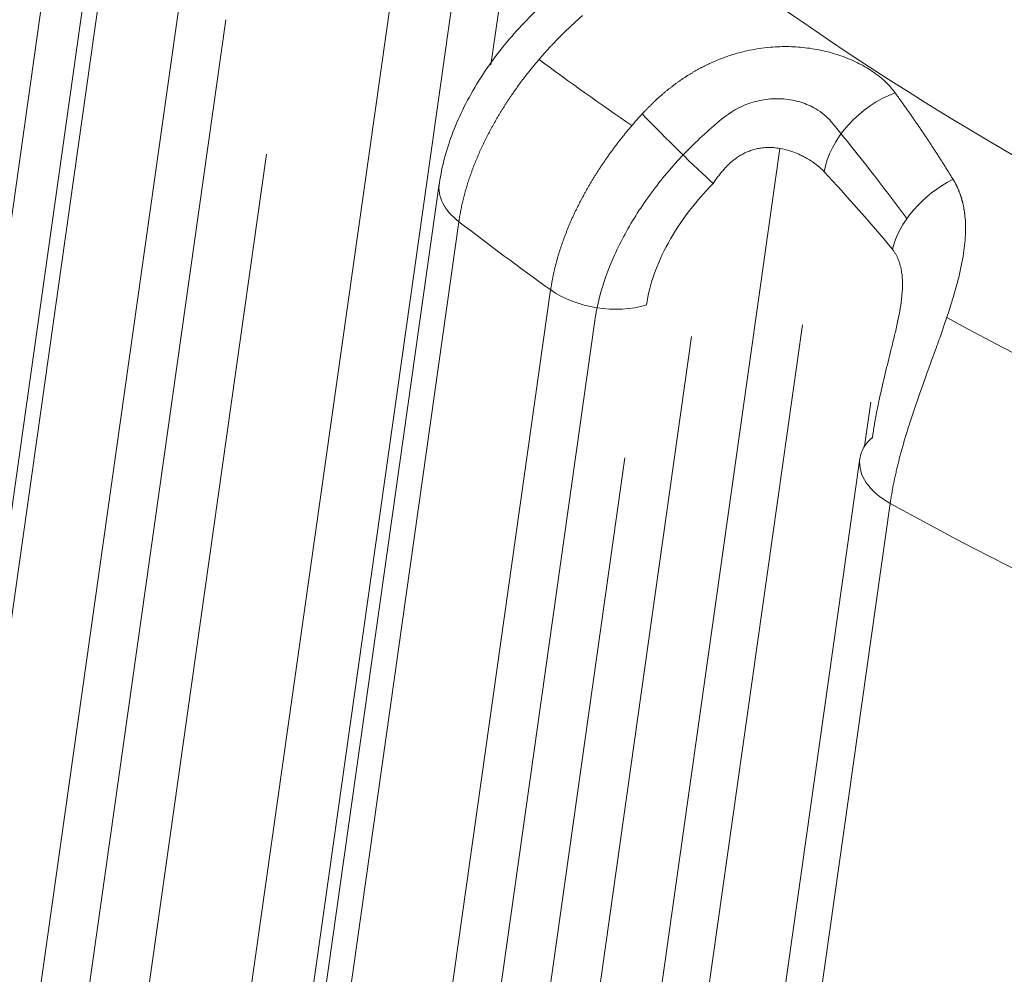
# Model space of a CAD drawing. Header units: millimetres. Extents: x 25069 to 61396, y 8621 to 21558.
# Tile 659 of 700: x 59943 to 59962, y 15965 to 15984. Entities that reach past the tile are written whole.
import ezdxf

# ---------------------------------------------------------------- set-up
doc = ezdxf.new("R2010")
doc.units = ezdxf.units.MM
doc.layers.add('10', color=7, linetype='Continuous')

msp = doc.modelspace()

# ---------------------------------------------------------------- linework, layer by layer
at = {"layer": '10', "color": 7, "linetype": 'Continuous', "lineweight": 20}
for p, q in [((59936.873, 15939.311), (59944.098, 15990.409)), ((59951.668, 15987.565), (59943.579, 15930.349)), ((59952.526, 15987.096), (59951.939, 15982.943)), ((59944.37, 15986.652), (59936.517, 15931.105)), ((59944.583, 15986.072), (59937.149, 15933.495)), ((59938.523, 15932.043), (59945.956, 15984.619)), ((59942.764, 15933.079), (59950.03, 15984.47)), ((59946.786, 15983.819), (59938.993, 15928.698)), ((59957.557, 15981.316), (59949.47, 15924.117)), ((59947.578, 15981.205), (59940.609, 15931.913)), ((59950.935, 15980.628), (59943.106, 15925.25)), ((59951.316, 15979.893), (59943.907, 15927.491)), ((59945.706, 15926.268), (59953.1, 15978.568)), ((59953.959, 15977.97), (59946.196, 15923.059)), ((59957.996, 15977.891), (59950.759, 15926.7)), ((59948.655, 15926.847), (59955.84, 15977.664)), ((59959.202, 15975.53), (59959.323, 15976.386)), ((59954.543, 15975.305), (59947.612, 15926.283)), ((59959.109, 15975.288), (59951.366, 15920.516)), ((59959.7, 15974.417), (59952.379, 15922.635))]:
    msp.add_line(p, q, dxfattribs=at)
for centre, major_axis, ratio, start_param, end_param in [((59996.045, 16004.798), (-54.458, 7.699), 0.613111, 0.823087, 1.436306), ((59996.045, 16004.798), (-59.409, 8.399), 0.613111, 0.84773, 0.890655), ((59959.672, 15981.25), (1.1, 1.02), 0.618912, 0.952106, 2.481605), ((59955.457, 15981.484), (-1.063, 1.058), 0.038055, 1.035872, 2.464281), ((59960.999, 15979.746), (1.153, 0.96), 0.572839, 1.187253, 2.513602), ((59952.42, 15980.418), (-1.485, 0.21), 0.613111, 6.264373, 7.106172), ((59995.492, 16000.887), (59.409, -8.399), 0.613111, 3.964579, 4.008094), ((59954.16, 15979.126), (-1.485, 0.21), 0.613111, 0.866502, 2.226335), ((59996.045, 16004.798), (-59.409, 8.399), 0.613111, 1.024885, 1.443522), ((59960.595, 15975.078), (1.485, -0.21), 0.613111, 2.640766, 3.141603), ((59960.595, 15975.078), (1.485, -0.21), 0.613111, 3.141603, 4.155086), ((59995.492, 16000.887), (59.409, -8.399), 0.613111, 4.155086, 4.583152)]:
    msp.add_ellipse(centre, major_axis=major_axis, ratio=ratio, start_param=start_param, end_param=end_param, dxfattribs=at)
for points, knots in [([(59953.219, 15984.348), (59952.919, 15984.101), (59952.365, 15983.567), (59951.663, 15982.63), (59951.159, 15981.625), (59950.986, 15980.972), (59950.938, 15980.645)], [0, 0, 0, 0, 0.245654, 0.49485, 0.746695, 1, 1, 1, 1]), ([(59953.72, 15983.901), (59953.711, 15983.893), (59953.693, 15983.877), (59953.666, 15983.854), (59953.64, 15983.83), (59953.613, 15983.806), (59953.587, 15983.783), (59953.561, 15983.759), (59953.535, 15983.735), (59953.509, 15983.711), (59953.484, 15983.686), (59953.458, 15983.662), (59953.432, 15983.638), (59953.407, 15983.613), (59953.382, 15983.589), (59953.357, 15983.564), (59953.332, 15983.539), (59953.307, 15983.515), (59953.282, 15983.49), (59953.258, 15983.465), (59953.234, 15983.44), (59953.209, 15983.415), (59953.185, 15983.39), (59953.161, 15983.365), (59953.137, 15983.34), (59953.114, 15983.314), (59953.09, 15983.289), (59953.067, 15983.264), (59953.043, 15983.238), (59953.02, 15983.213), (59952.997, 15983.187), (59952.975, 15983.162), (59952.952, 15983.136), (59952.929, 15983.11), (59952.907, 15983.085), (59952.885, 15983.059), (59952.863, 15983.033), (59952.841, 15983.007), (59952.819, 15982.981), (59952.797, 15982.955), (59952.776, 15982.929), (59952.754, 15982.903), (59952.733, 15982.877), (59952.712, 15982.851), (59952.691, 15982.825), (59952.67, 15982.799), (59952.65, 15982.773), (59952.629, 15982.747), (59952.609, 15982.721), (59952.589, 15982.695), (59952.569, 15982.668), (59952.549, 15982.642), (59952.529, 15982.616), (59952.51, 15982.589), (59952.491, 15982.563), (59952.471, 15982.537), (59952.452, 15982.511), (59952.433, 15982.484), (59952.415, 15982.458), (59952.396, 15982.431), (59952.378, 15982.405), (59952.359, 15982.379), (59952.341, 15982.352), (59952.323, 15982.326), (59952.306, 15982.3), (59952.288, 15982.273), (59952.27, 15982.247), (59952.253, 15982.22), (59952.236, 15982.194), (59952.219, 15982.168), (59952.202, 15982.141), (59952.185, 15982.115), (59952.169, 15982.089), (59952.152, 15982.062), (59952.136, 15982.036), (59952.12, 15982.01), (59952.099, 15981.974), (59952.073, 15981.93), (59952.041, 15981.877), (59952.011, 15981.823), (59951.981, 15981.77), (59951.952, 15981.717), (59951.923, 15981.663), (59951.895, 15981.61), (59951.867, 15981.556), (59951.84, 15981.503), (59951.814, 15981.449), (59951.788, 15981.396), (59951.763, 15981.343), (59951.738, 15981.289), (59951.714, 15981.236), (59951.691, 15981.183), (59951.669, 15981.13), (59951.646, 15981.076), (59951.625, 15981.023), (59951.604, 15980.97), (59951.584, 15980.918), (59951.565, 15980.865), (59951.546, 15980.812), (59951.527, 15980.76), (59951.51, 15980.707), (59951.493, 15980.655), (59951.477, 15980.603), (59951.461, 15980.551), (59951.446, 15980.499), (59951.431, 15980.448), (59951.418, 15980.396), (59951.405, 15980.345), (59951.392, 15980.294), (59951.38, 15980.243), (59951.369, 15980.192), (59951.359, 15980.142), (59951.349, 15980.092), (59951.34, 15980.042), (59951.331, 15979.992), (59951.323, 15979.943), (59951.318, 15979.91), (59951.316, 15979.893)], [0, 0, 0, 0, 0.007032, 0.014054, 0.021066, 0.028068, 0.035059, 0.042041, 0.049013, 0.055974, 0.062926, 0.069867, 0.076799, 0.08372, 0.090631, 0.097532, 0.104423, 0.111305, 0.118176, 0.125037, 0.131887, 0.138728, 0.145559, 0.15238, 0.159191, 0.165991, 0.172782, 0.179563, 0.186333, 0.193094, 0.199844, 0.206585, 0.213315, 0.220036, 0.226746, 0.233446, 0.240137, 0.246817, 0.253487, 0.260148, 0.266798, 0.273438, 0.280069, 0.286689, 0.293299, 0.299899, 0.306489, 0.31307, 0.31964, 0.3262, 0.33275, 0.339291, 0.345821, 0.352341, 0.358851, 0.365352, 0.371842, 0.378322, 0.384792, 0.391253, 0.397703, 0.404144, 0.410574, 0.416995, 0.423405, 0.429806, 0.436196, 0.442577, 0.448948, 0.455308, 0.461659, 0.468, 0.474331, 0.480652, 0.486963, 0.493264, 0.499555, 0.512255, 0.524945, 0.537625, 0.550295, 0.562955, 0.575605, 0.588245, 0.600875, 0.613496, 0.626106, 0.638707, 0.651298, 0.66388, 0.676451, 0.689013, 0.701566, 0.714109, 0.726642, 0.739165, 0.751679, 0.764184, 0.776679, 0.789165, 0.801641, 0.814108, 0.826565, 0.839013, 0.851452, 0.863881, 0.876301, 0.888712, 0.901114, 0.913507, 0.92589, 0.938264, 0.950629, 0.962986, 0.975333, 0.987671, 1, 1, 1, 1]), ([(59954.88, 15981.989), (59954.887, 15981.997), (59954.901, 15982.012), (59954.923, 15982.035), (59954.944, 15982.058), (59954.966, 15982.08), (59954.987, 15982.102), (59955.009, 15982.124), (59955.031, 15982.146), (59955.052, 15982.167), (59955.074, 15982.189), (59955.096, 15982.21), (59955.118, 15982.231), (59955.14, 15982.251), (59955.162, 15982.272), (59955.184, 15982.292), (59955.207, 15982.312), (59955.229, 15982.332), (59955.251, 15982.351), (59955.273, 15982.37), (59955.296, 15982.389), (59955.318, 15982.408), (59955.341, 15982.427), (59955.363, 15982.445), (59955.386, 15982.464), (59955.408, 15982.482), (59955.431, 15982.499), (59955.454, 15982.517), (59955.476, 15982.534), (59955.499, 15982.551), (59955.522, 15982.568), (59955.544, 15982.585), (59955.567, 15982.602), (59955.59, 15982.618), (59955.613, 15982.634), (59955.636, 15982.65), (59955.659, 15982.665), (59955.682, 15982.681), (59955.705, 15982.696), (59955.728, 15982.711), (59955.751, 15982.726), (59955.774, 15982.74), (59955.797, 15982.755), (59955.82, 15982.769), (59955.843, 15982.783), (59955.866, 15982.796), (59955.889, 15982.81), (59955.912, 15982.823), (59955.935, 15982.836), (59955.958, 15982.849), (59955.981, 15982.862), (59956.005, 15982.875), (59956.028, 15982.887), (59956.051, 15982.899), (59956.074, 15982.911), (59956.097, 15982.923), (59956.12, 15982.934), (59956.144, 15982.945), (59956.167, 15982.956), (59956.26, 15983), (59956.425, 15983.07), (59956.663, 15983.151), (59956.901, 15983.214), (59957.137, 15983.259), (59957.416, 15983.292), (59957.734, 15983.302), (59958.035, 15983.279), (59958.272, 15983.242), (59958.449, 15983.204), (59958.619, 15983.158), (59958.785, 15983.102), (59958.946, 15983.038), (59959.1, 15982.966), (59959.244, 15982.886), (59959.345, 15982.821), (59959.41, 15982.775), (59959.443, 15982.75), (59959.475, 15982.726), (59959.506, 15982.701), (59959.536, 15982.675), (59959.566, 15982.649), (59959.595, 15982.623), (59959.623, 15982.596), (59959.65, 15982.569), (59959.676, 15982.541), (59959.702, 15982.513), (59959.726, 15982.485), (59959.75, 15982.456), (59959.774, 15982.426), (59959.788, 15982.406), (59959.796, 15982.396)], [0, 0, 0, 0, 0.005435, 0.01085, 0.016245, 0.02162, 0.026976, 0.032312, 0.037629, 0.042926, 0.048204, 0.053463, 0.058702, 0.063923, 0.069124, 0.074307, 0.079471, 0.084616, 0.089743, 0.094851, 0.099941, 0.105012, 0.110065, 0.115101, 0.120118, 0.125117, 0.130098, 0.135062, 0.140008, 0.144936, 0.149847, 0.154741, 0.159617, 0.164476, 0.169319, 0.174144, 0.178953, 0.183745, 0.18852, 0.193279, 0.198021, 0.202748, 0.207458, 0.212152, 0.21683, 0.221493, 0.22614, 0.230771, 0.235387, 0.239987, 0.244573, 0.249143, 0.253699, 0.258239, 0.262765, 0.267277, 0.271774, 0.276256, 0.280725, 0.28518, 0.33014, 0.373828, 0.416398, 0.458017, 0.498863, 0.562073, 0.622992, 0.655227, 0.686745, 0.717729, 0.748374, 0.780282, 0.811731, 0.84298, 0.874296, 0.882598, 0.89089, 0.899177, 0.907465, 0.915757, 0.924059, 0.932376, 0.940712, 0.949072, 0.957461, 0.965884, 0.974345, 0.982848, 0.991398, 1, 1, 1, 1]), ([(59956.438, 15981.897), (59956.591, 15982.022), (59956.764, 15982.122), (59957.06, 15982.227), (59957.173, 15982.254), (59957.401, 15982.285), (59957.519, 15982.287), (59957.744, 15982.269), (59957.855, 15982.247), (59958.065, 15982.182), (59958.162, 15982.14), (59958.37, 15982.018), (59958.473, 15981.932), (59958.554, 15981.833)], [0, 0, 0, 0, 0.241844, 0.241844, 0.38424, 0.38424, 0.526635, 0.526635, 0.66903, 0.66903, 0.811426, 0.811426, 1, 1, 1, 1]), ([(59959.796, 15982.396), (59959.809, 15982.377), (59959.837, 15982.34), (59959.878, 15982.283), (59959.919, 15982.225), (59959.96, 15982.168), (59960, 15982.111), (59960.041, 15982.054), (59960.081, 15981.997), (59960.121, 15981.939), (59960.161, 15981.882), (59960.2, 15981.824), (59960.24, 15981.767), (59960.279, 15981.709), (59960.318, 15981.651), (59960.357, 15981.593), (59960.396, 15981.536), (59960.435, 15981.478), (59960.473, 15981.42), (59960.511, 15981.361), (59960.549, 15981.303), (59960.587, 15981.245), (59960.625, 15981.187), (59960.662, 15981.128), (59960.7, 15981.07), (59960.737, 15981.011), (59960.774, 15980.953), (59960.811, 15980.894), (59960.847, 15980.835), (59960.884, 15980.776), (59960.908, 15980.737), (59960.92, 15980.717)], [0, 0, 0, 0, 0.035803, 0.071511, 0.107125, 0.142644, 0.178068, 0.213398, 0.248634, 0.283775, 0.318822, 0.353774, 0.388632, 0.423396, 0.458066, 0.492641, 0.527123, 0.56151, 0.595803, 0.630002, 0.664108, 0.698119, 0.732036, 0.76586, 0.799589, 0.833225, 0.866767, 0.900216, 0.933571, 0.966832, 1, 1, 1, 1]), ([(59953.1, 15978.568), (59953.102, 15978.577), (59953.104, 15978.596), (59953.109, 15978.624), (59953.113, 15978.653), (59953.118, 15978.681), (59953.123, 15978.71), (59953.128, 15978.739), (59953.133, 15978.767), (59953.139, 15978.796), (59953.145, 15978.825), (59953.151, 15978.854), (59953.157, 15978.883), (59953.163, 15978.912), (59953.17, 15978.942), (59953.177, 15978.971), (59953.184, 15979), (59953.191, 15979.029), (59953.199, 15979.059), (59953.207, 15979.088), (59953.214, 15979.118), (59953.223, 15979.148), (59953.231, 15979.177), (59953.239, 15979.207), (59953.248, 15979.237), (59953.257, 15979.267), (59953.266, 15979.297), (59953.276, 15979.327), (59953.285, 15979.357), (59953.295, 15979.387), (59953.305, 15979.417), (59953.316, 15979.447), (59953.326, 15979.477), (59953.337, 15979.507), (59953.347, 15979.538), (59953.359, 15979.568), (59953.37, 15979.598), (59953.381, 15979.629), (59953.393, 15979.659), (59953.405, 15979.69), (59953.417, 15979.72), (59953.429, 15979.75), (59953.442, 15979.781), (59953.455, 15979.812), (59953.467, 15979.842), (59953.481, 15979.873), (59953.494, 15979.903), (59953.507, 15979.934), (59953.521, 15979.965), (59953.535, 15979.995), (59953.549, 15980.026), (59953.563, 15980.057), (59953.578, 15980.087), (59953.593, 15980.118), (59953.608, 15980.149), (59953.623, 15980.179), (59953.638, 15980.21), (59953.654, 15980.241), (59953.669, 15980.271), (59953.689, 15980.31), (59953.714, 15980.357), (59953.744, 15980.412), (59953.774, 15980.467), (59953.805, 15980.522), (59953.836, 15980.577), (59953.868, 15980.632), (59953.901, 15980.688), (59953.935, 15980.743), (59953.969, 15980.798), (59954.004, 15980.853), (59954.039, 15980.908), (59954.075, 15980.963), (59954.112, 15981.018), (59954.15, 15981.073), (59954.188, 15981.128), (59954.226, 15981.183), (59954.266, 15981.238), (59954.306, 15981.293), (59954.346, 15981.347), (59954.387, 15981.402), (59954.429, 15981.456), (59954.472, 15981.51), (59954.515, 15981.564), (59954.558, 15981.618), (59954.602, 15981.672), (59954.647, 15981.725), (59954.693, 15981.778), (59954.739, 15981.831), (59954.785, 15981.884), (59954.832, 15981.937), (59954.864, 15981.972), (59954.88, 15981.989)], [0, 0, 0, 0, 0.008526, 0.017055, 0.025586, 0.034121, 0.042659, 0.051199, 0.059743, 0.068289, 0.076838, 0.085391, 0.093946, 0.102504, 0.111066, 0.11963, 0.128198, 0.136768, 0.145342, 0.153918, 0.162498, 0.17108, 0.179666, 0.188255, 0.196847, 0.205442, 0.214041, 0.222642, 0.231247, 0.239855, 0.248466, 0.25708, 0.265697, 0.274318, 0.282941, 0.291568, 0.300199, 0.308832, 0.317469, 0.326109, 0.334752, 0.343399, 0.352049, 0.360702, 0.369358, 0.378018, 0.386681, 0.395348, 0.404017, 0.412691, 0.421367, 0.430047, 0.438731, 0.447417, 0.456108, 0.464801, 0.473498, 0.482199, 0.490903, 0.49961, 0.515183, 0.530793, 0.54644, 0.562126, 0.577849, 0.593609, 0.609407, 0.625244, 0.641117, 0.657029, 0.672979, 0.688967, 0.704992, 0.721056, 0.737158, 0.753298, 0.769476, 0.785692, 0.801947, 0.81824, 0.834571, 0.850941, 0.867349, 0.883795, 0.90028, 0.916804, 0.933366, 0.949966, 0.966606, 0.983283, 1, 1, 1, 1]), ([(59956.438, 15981.897), (59956.432, 15981.893), (59956.427, 15981.889), (59956.294, 15981.779), (59956.169, 15981.671), (59955.805, 15981.333), (59955.576, 15981.094), (59955.148, 15980.585), (59954.955, 15980.325), (59954.699, 15979.924), (59954.619, 15979.789), (59954.471, 15979.516), (59954.402, 15979.377), (59954.217, 15978.965), (59954.12, 15978.694), (59954.011, 15978.272), (59953.981, 15978.119), (59953.959, 15977.97)], [0, 0, 0, 0, 0.003894, 0.003894, 0.102111, 0.102111, 0.298546, 0.298546, 0.49498, 0.49498, 0.593198, 0.593198, 0.691415, 0.691415, 0.887849, 0.887849, 1, 1, 1, 1]), ([(59958.554, 15981.834), (59958.838, 15981.489), (59959.121, 15981.137), (59959.61, 15980.506), (59959.818, 15980.233), (59960.023, 15979.953)], [0, 0, 0, 0, 0.574166, 0.574166, 1, 1, 1, 1]), ([(59958.416, 15980.862), (59958.413, 15980.865), (59958.406, 15980.873), (59958.394, 15980.885), (59958.381, 15980.898), (59958.367, 15980.912), (59958.352, 15980.926), (59958.335, 15980.942), (59958.317, 15980.958), (59958.297, 15980.975), (59958.276, 15980.992), (59958.252, 15981.01), (59958.227, 15981.028), (59958.201, 15981.047), (59958.153, 15981.08), (59958.087, 15981.121), (59958.003, 15981.165), (59957.929, 15981.201), (59957.833, 15981.241), (59957.714, 15981.282), (59957.569, 15981.316), (59957.437, 15981.334), (59957.32, 15981.337), (59957.216, 15981.33), (59957.121, 15981.314), (59957.029, 15981.29), (59956.939, 15981.258), (59956.853, 15981.219), (59956.771, 15981.172), (59956.707, 15981.129), (59956.661, 15981.093), (59956.629, 15981.068), (59956.598, 15981.041), (59956.568, 15981.014), (59956.537, 15980.985), (59956.508, 15980.955), (59956.478, 15980.923), (59956.45, 15980.891), (59956.421, 15980.858), (59956.393, 15980.823), (59956.366, 15980.787), (59956.338, 15980.751), (59956.312, 15980.713), (59956.285, 15980.674), (59956.268, 15980.648), (59956.26, 15980.635)], [0, 0, 0, 0, 0.007147, 0.014932, 0.023355, 0.032416, 0.042114, 0.052451, 0.063426, 0.075038, 0.087289, 0.100178, 0.113705, 0.12787, 0.142673, 0.186984, 0.225575, 0.258445, 0.285595, 0.348406, 0.404958, 0.455357, 0.499755, 0.536371, 0.572437, 0.608122, 0.643603, 0.679061, 0.714674, 0.750621, 0.765722, 0.781001, 0.796467, 0.812131, 0.828003, 0.844091, 0.860406, 0.876954, 0.893745, 0.910786, 0.928085, 0.94565, 0.963486, 0.981601, 1, 1, 1, 1]), ([(59960.92, 15980.717), (59960.924, 15980.712), (59960.93, 15980.7), (59960.941, 15980.683), (59960.95, 15980.666), (59960.96, 15980.649), (59960.969, 15980.631), (59960.978, 15980.614), (59960.987, 15980.596), (59960.996, 15980.578), (59961.004, 15980.56), (59961.013, 15980.542), (59961.021, 15980.524), (59961.028, 15980.505), (59961.036, 15980.487), (59961.043, 15980.468), (59961.051, 15980.45), (59961.057, 15980.431), (59961.064, 15980.412), (59961.071, 15980.392), (59961.077, 15980.373), (59961.083, 15980.354), (59961.089, 15980.334), (59961.094, 15980.314), (59961.1, 15980.294), (59961.105, 15980.274), (59961.11, 15980.254), (59961.114, 15980.233), (59961.119, 15980.213), (59961.123, 15980.192), (59961.127, 15980.171), (59961.131, 15980.15), (59961.135, 15980.129), (59961.138, 15980.108), (59961.141, 15980.086), (59961.144, 15980.065), (59961.154, 15979.992), (59961.164, 15979.865), (59961.164, 15979.678), (59961.151, 15979.482), (59961.125, 15979.268), (59961.082, 15979.033), (59961.023, 15978.776), (59960.949, 15978.505), (59960.862, 15978.22), (59960.762, 15977.92), (59960.663, 15977.636), (59960.566, 15977.366), (59960.473, 15977.111), (59960.374, 15976.839), (59960.271, 15976.551), (59960.167, 15976.249), (59960.096, 15976.033), (59960.056, 15975.905), (59960.044, 15975.868), (59960.033, 15975.831), (59960.021, 15975.793), (59960.009, 15975.755), (59959.997, 15975.715), (59959.985, 15975.675), (59959.973, 15975.634), (59959.961, 15975.593), (59959.949, 15975.551), (59959.937, 15975.508), (59959.925, 15975.464), (59959.912, 15975.42), (59959.9, 15975.375), (59959.888, 15975.329), (59959.876, 15975.283), (59959.864, 15975.236), (59959.852, 15975.189), (59959.841, 15975.141), (59959.829, 15975.092), (59959.818, 15975.043), (59959.806, 15974.993), (59959.795, 15974.943), (59959.784, 15974.893), (59959.774, 15974.841), (59959.763, 15974.79), (59959.753, 15974.737), (59959.743, 15974.685), (59959.734, 15974.632), (59959.725, 15974.579), (59959.716, 15974.525), (59959.708, 15974.471), (59959.702, 15974.435), (59959.7, 15974.417)], [0, 0, 0, 0, 0.003458, 0.00692, 0.010384, 0.013853, 0.017326, 0.020804, 0.024287, 0.027776, 0.03127, 0.034771, 0.038279, 0.041793, 0.045315, 0.048845, 0.052383, 0.05593, 0.059486, 0.063051, 0.066626, 0.070211, 0.073806, 0.077412, 0.081029, 0.084658, 0.088298, 0.091951, 0.095616, 0.099295, 0.102986, 0.106691, 0.110409, 0.114142, 0.11789, 0.121652, 0.125429, 0.15562, 0.186474, 0.218129, 0.250712, 0.288472, 0.327669, 0.368445, 0.410926, 0.455227, 0.501449, 0.536649, 0.574376, 0.614657, 0.657514, 0.702965, 0.751026, 0.756517, 0.762136, 0.767883, 0.773758, 0.779762, 0.785894, 0.792154, 0.798543, 0.80506, 0.811706, 0.818479, 0.825382, 0.832412, 0.839571, 0.846859, 0.854275, 0.861819, 0.869492, 0.877293, 0.885223, 0.893281, 0.901468, 0.909783, 0.918226, 0.926798, 0.935499, 0.944328, 0.953285, 0.962371, 0.971586, 0.980929, 0.9904, 1, 1, 1, 1]), ([(59956.26, 15980.635), (59956.084, 15980.458), (59955.921, 15980.271), (59955.627, 15979.883), (59955.498, 15979.685), (59955.276, 15979.281), (59955.182, 15979.073), (59955.041, 15978.67), (59954.991, 15978.471), (59954.963, 15978.276)], [0, 0, 0, 0, 0.25, 0.25, 0.5, 0.5, 0.75, 0.75, 1, 1, 1, 1]), ([(59959.354, 15975.7), (59959.355, 15975.711), (59959.359, 15975.734), (59959.364, 15975.769), (59959.369, 15975.803), (59959.374, 15975.837), (59959.38, 15975.872), (59959.385, 15975.907), (59959.391, 15975.941), (59959.397, 15975.976), (59959.403, 15976.011), (59959.409, 15976.046), (59959.415, 15976.08), (59959.422, 15976.115), (59959.428, 15976.15), (59959.435, 15976.185), (59959.442, 15976.221), (59959.449, 15976.256), (59959.456, 15976.291), (59959.463, 15976.326), (59959.47, 15976.362), (59959.477, 15976.397), (59959.485, 15976.432), (59959.492, 15976.468), (59959.5, 15976.504), (59959.522, 15976.604), (59959.56, 15976.768), (59959.615, 15976.997), (59959.671, 15977.223), (59959.73, 15977.461), (59959.791, 15977.709), (59959.848, 15977.964), (59959.895, 15978.207), (59959.923, 15978.41), (59959.936, 15978.573), (59959.939, 15978.701), (59959.934, 15978.824), (59959.922, 15978.912), (59959.912, 15978.969), (59959.906, 15978.996), (59959.899, 15979.023), (59959.892, 15979.05), (59959.884, 15979.077), (59959.875, 15979.103), (59959.866, 15979.13), (59959.856, 15979.156), (59959.845, 15979.182), (59959.833, 15979.208), (59959.82, 15979.233), (59959.806, 15979.259), (59959.792, 15979.284), (59959.776, 15979.309), (59959.76, 15979.333), (59959.749, 15979.349), (59959.743, 15979.357)], [0, 0, 0, 0, 0.01062, 0.021218, 0.031796, 0.042352, 0.052889, 0.063406, 0.073903, 0.084382, 0.094842, 0.105284, 0.115708, 0.126114, 0.136504, 0.146878, 0.157235, 0.167577, 0.177904, 0.188216, 0.198514, 0.208797, 0.219068, 0.229325, 0.23957, 0.249803, 0.315681, 0.379144, 0.44034, 0.49943, 0.569032, 0.633526, 0.693443, 0.749442, 0.781764, 0.813287, 0.84424, 0.874869, 0.882204, 0.88959, 0.897028, 0.904523, 0.912078, 0.919695, 0.927379, 0.935133, 0.942958, 0.950859, 0.958838, 0.966898, 0.975042, 0.983272, 0.99159, 1, 1, 1, 1])]:
    msp.add_open_spline(points, degree=3, knots=knots, dxfattribs=at)
msp.add_open_spline([(59959.743, 15979.357), (59959.305, 15979.883), (59958.862, 15980.381), (59958.416, 15980.862)], degree=3, dxfattribs=at)

doc.saveas('drawing.dxf')
